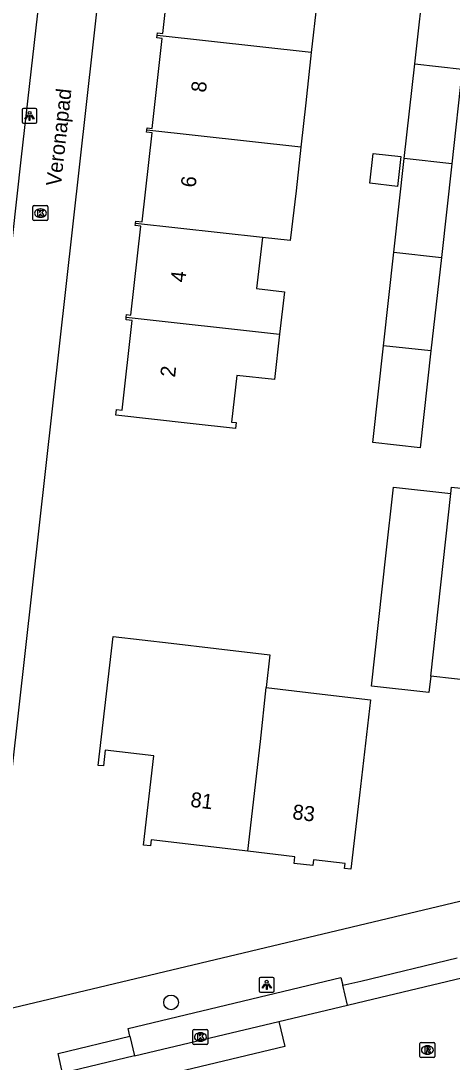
# Model space of a CAD drawing. Extents: x 162082 to 163393, y 388091 to 388632.
# Drawn here: x 163005.4 to 163034.3, y 388273.5 to 388343.1 of the extents above; entities that cross this region are included whole.
import ezdxf

# ---------------------------------------------------------------- set-up
doc = ezdxf.new("R2010")
doc.units = 0
for name, color, linetype in [('IMGEO_Boom', 7, 'Continuous'), ('IMGEO_Kolk', 7, 'Continuous'), ('IMGEO_Lichtpunt', 7, 'Continuous'), ('IMGEO_Openbare_ruimte_label', 7, 'Continuous'), ('IMGEO_Pand', 7, 'Continuous'), ('IMGEO_Pand_nummerreeks', 7, 'Continuous'), ('IMGEO_Rijbaan_lokaal_gesloten', 7, 'Continuous'), ('IMGEO_Rioolput', 7, 'Continuous'), ('IMGEO_Voetpad_open', 7, 'Continuous')]:
    doc.layers.add(name, color=color, linetype=linetype)

msp = doc.modelspace()

# ---------------------------------------------------------------- linework, layer by layer
at = {"layer": 'IMGEO_Boom'}
msp.add_circle((163015.473, 388277.513), 0.489, dxfattribs=at)
at = {"layer": 'IMGEO_Kolk'}
for p, q in [((163006.242, 388329.856), (163006.242, 388330.708)), ((163006.317, 388330.782), (163007.169, 388330.782)), ((163006.73, 388330.562), (163006.755, 388330.562)), ((163007.243, 388330.708), (163007.243, 388329.856)), ((163007.169, 388329.782), (163006.317, 388329.782)), ((163006.753, 388330.002), (163006.728, 388330.002)), ((163016.941, 388274.774), (163016.941, 388275.626)), ((163017.016, 388275.7), (163017.868, 388275.7)), ((163017.429, 388275.48), (163017.454, 388275.48)), ((163017.942, 388275.626), (163017.942, 388274.774)), ((163017.868, 388274.7), (163017.016, 388274.7)), ((163017.452, 388274.92), (163017.427, 388274.92))]:
    msp.add_line(p, q, dxfattribs=at)
for points in [[(163006.242, 388329.856), (163006.242, 388330.708)], [(163006.317, 388330.782), (163007.169, 388330.782)], [(163006.563, 388330.482), (163006.686, 388330.482), (163006.686, 388330.331), (163006.816, 388330.482), (163006.98, 388330.482), (163006.834, 388330.331), (163006.987, 388330.082), (163006.835, 388330.082), (163006.75, 388330.246), (163006.686, 388330.179), (163006.686, 388330.082), (163006.563, 388330.082), (163006.563, 388330.482)], [(163007.243, 388330.708), (163007.243, 388329.856)], [(163007.169, 388329.782), (163006.317, 388329.782)], [(163016.941, 388274.774), (163016.941, 388275.626)], [(163017.016, 388275.7), (163017.868, 388275.7)], [(163017.262, 388275.4), (163017.385, 388275.4), (163017.385, 388275.249), (163017.515, 388275.4), (163017.679, 388275.4), (163017.533, 388275.249), (163017.686, 388275), (163017.534, 388275), (163017.449, 388275.164), (163017.385, 388275.097), (163017.385, 388275), (163017.262, 388275), (163017.262, 388275.4)], [(163017.942, 388275.626), (163017.942, 388274.774)], [(163017.868, 388274.7), (163017.016, 388274.7)]]:
    msp.add_lwpolyline(points, dxfattribs=at)
for centre, start, end in [((163006.319, 388330.706), 91.55205, 178.44795), ((163006.319, 388330.706), 91.55205, 178.44795), ((163007.167, 388330.706), 1.55205, 88.44795), ((163007.167, 388330.706), 1.55205, 88.44795), ((163006.319, 388329.858), 181.55205, 268.44795), ((163006.319, 388329.858), 181.55205, 268.44795), ((163007.167, 388329.858), 271.55205, 358.44795), ((163007.167, 388329.858), 271.55205, 358.44795), ((163017.018, 388275.624), 91.55205, 178.44795), ((163017.018, 388275.624), 91.55205, 178.44795), ((163017.866, 388275.624), 1.55205, 88.44795), ((163017.866, 388275.624), 1.55205, 88.44795), ((163017.018, 388274.776), 181.55205, 268.44795), ((163017.018, 388274.776), 181.55205, 268.44795), ((163017.866, 388274.776), 271.55205, 358.44795), ((163017.866, 388274.776), 271.55205, 358.44795)]:
    msp.add_arc(centre, 0.0765, start, end, dxfattribs=at)
for centre, major_axis, ratio, start_param, end_param in [((163006.729, 388330.282), (-0.387, 0.002), 0.722429, 4.712389, 7.853982), ((163006.754, 388330.282), (-0.39, 0.002), 0.717154, 1.570796, 4.712389), ((163017.428, 388275.2), (-0.387, 0.002), 0.722429, 4.712389, 7.853982), ((163017.453, 388275.2), (-0.39, 0.002), 0.717154, 1.570796, 4.712389)]:
    msp.add_ellipse(centre, major_axis=major_axis, ratio=ratio, start_param=start_param, end_param=end_param, dxfattribs=at)
at = {"layer": 'IMGEO_Lichtpunt'}
for p, q in [((163005.513, 388337.189), (163005.513, 388336.382)), ((163005.513, 388337.189), (163005.513, 388336.382)), ((163006.415, 388337.284), (163005.607, 388337.284)), ((163006.415, 388337.284), (163005.607, 388337.284)), ((163006.509, 388336.382), (163006.509, 388337.189)), ((163006.509, 388336.382), (163006.509, 388337.189)), ((163005.607, 388336.288), (163006.415, 388336.288)), ((163005.607, 388336.288), (163006.415, 388336.288)), ((163021.373, 388279.09), (163021.373, 388278.283)), ((163021.373, 388279.09), (163021.373, 388278.283)), ((163022.275, 388279.185), (163021.467, 388279.185)), ((163022.275, 388279.185), (163021.467, 388279.185)), ((163022.369, 388278.283), (163022.369, 388279.09)), ((163022.369, 388278.283), (163022.369, 388279.09)), ((163021.467, 388278.189), (163022.275, 388278.189)), ((163021.467, 388278.189), (163022.275, 388278.189))]:
    msp.add_line(p, q, dxfattribs=at)
for points in [[(163005.887, 388336.853), (163005.926, 388336.825), (163005.738, 388336.563), (163005.7, 388336.59), (163005.887, 388336.853)], [(163005.989, 388336.805), (163006.036, 388336.805), (163006.036, 388336.483), (163005.989, 388336.483), (163005.989, 388336.805)], [(163006.099, 388336.825), (163006.137, 388336.852), (163006.324, 388336.59), (163006.285, 388336.562), (163006.099, 388336.825)], [(163021.747, 388278.754), (163021.786, 388278.726), (163021.598, 388278.464), (163021.56, 388278.491), (163021.747, 388278.754)], [(163021.849, 388278.706), (163021.896, 388278.706), (163021.896, 388278.384), (163021.849, 388278.384), (163021.849, 388278.706)], [(163021.959, 388278.726), (163021.997, 388278.753), (163022.184, 388278.491), (163022.145, 388278.463), (163021.959, 388278.726)]]:
    msp.add_lwpolyline(points, dxfattribs=at)
for centre in [(163006.012, 388336.987), (163021.872, 388278.888)]:
    msp.add_circle(centre, 0.0994, dxfattribs=at)
for centre, start, end in [((163005.607, 388337.189), 90, 180), ((163005.607, 388337.189), 90, 180), ((163006.415, 388337.189), 0, 90), ((163006.415, 388337.189), 0, 90), ((163005.607, 388336.382), 180, 270), ((163005.607, 388336.382), 180, 270), ((163006.415, 388336.382), 270, 0), ((163006.415, 388336.382), 270, 360), ((163021.467, 388279.09), 90, 180), ((163021.467, 388279.09), 90, 180), ((163022.275, 388279.09), 0, 90), ((163022.275, 388279.09), 0, 90), ((163021.467, 388278.283), 180, 270), ((163021.467, 388278.283), 180, 270), ((163022.275, 388278.283), 270, 0), ((163022.275, 388278.283), 270, 360)]:
    msp.add_arc(centre, 0.0946, start, end, dxfattribs=at)
at = {"layer": 'IMGEO_Pand'}
for points in [[(163014.546, 388342.168), (163014.565, 388342.339), (163014.926, 388342.299), (163015.571, 388348.1), (163015.596, 388348.325), (163015.606, 388348.419)], [(163025.543, 388347.271), (163025.215, 388344.324), (163024.855, 388341.024)], [(163031.769, 388340.257), (163032.46, 388346.472)], [(163013.855, 388335.838), (163013.871, 388335.985), (163014.222, 388335.946), (163014.891, 388341.957), (163014.527, 388341.997), (163014.546, 388342.168)], [(163024.855, 388341.024), (163014.546, 388342.168)], [(163024.855, 388341.024), (163024.487, 388337.651), (163024.158, 388334.695)], [(163031.066, 388333.929), (163031.769, 388340.257)], [(163031.769, 388340.257), (163034.948, 388339.904)], [(163034.948, 388339.904), (163034.244, 388333.576)], [(163013.1, 388329.595), (163013.116, 388329.738), (163013.539, 388329.691), (163014.202, 388335.651), (163013.839, 388335.691), (163013.855, 388335.838)], [(163024.158, 388334.695), (163013.855, 388335.838)], [(163024.158, 388334.695), (163023.834, 388331.779), (163023.449, 388328.446), (163021.581, 388328.653)], [(163028.771, 388332.276), (163028.994, 388334.275), (163030.851, 388334.069), (163030.629, 388332.069), (163028.771, 388332.276)], [(163030.372, 388327.677), (163031.066, 388333.929)], [(163034.244, 388333.576), (163031.066, 388333.929)], [(163034.244, 388333.576), (163033.55, 388327.325)], [(163012.484, 388323.325), (163012.504, 388323.5), (163012.79, 388323.468), (163013.451, 388329.411), (163013.084, 388329.452), (163013.1, 388329.595)], [(163021.581, 388328.653), (163013.1, 388329.595)], [(163021.581, 388328.653), (163021.187, 388325.244), (163023.054, 388325.028), (163022.738, 388322.187)], [(163029.676, 388321.417), (163030.372, 388327.677)], [(163030.372, 388327.677), (163033.55, 388327.325)], [(163033.55, 388327.325), (163032.854, 388321.064)], [(163022.738, 388322.187), (163022.401, 388319.154), (163019.866, 388319.436), (163019.518, 388316.308), (163019.833, 388316.273), (163019.789, 388315.878), (163016.746, 388316.217), (163011.776, 388316.77), (163011.818, 388317.146), (163012.206, 388317.103), (163012.874, 388323.107), (163012.465, 388323.152), (163012.484, 388323.325)], [(163012.484, 388323.325), (163022.738, 388322.187)], [(163032.854, 388321.064), (163032.136, 388314.597), (163028.958, 388314.95), (163029.676, 388321.417)], [(163032.854, 388321.064), (163029.676, 388321.417)], [(163032.844, 388299.324), (163032.723, 388298.225), (163028.883, 388298.648), (163029.842, 388307.364), (163030.343, 388311.952), (163034.181, 388311.533)], [(163032.844, 388299.324), (163034.181, 388311.533)], [(163034.181, 388311.533), (163034.227, 388311.956), (163037.954, 388311.567), (163037.44, 388306.528), (163043.804, 388305.828), (163043.564, 388303.552)], [(163020.608, 388287.617), (163014.151, 388288.37), (163014.105, 388287.975), (163013.632, 388288.03), (163014.329, 388294.006), (163011.08, 388294.385), (163010.956, 388293.32), (163010.609, 388293.36), (163011.614, 388301.975), (163015.484, 388301.523), (163018.484, 388301.173), (163022.074, 388300.754), (163021.844, 388298.564)], [(163042.391, 388292.633), (163040.043, 388292.891), (163035.976, 388293.338), (163035.932, 388292.932), (163035.361, 388292.994), (163036.019, 388298.975), (163032.844, 388299.324)], [(163020.608, 388287.617), (163021.466, 388294.964), (163021.844, 388298.564)], [(163021.844, 388298.564), (163025.587, 388298.128), (163028.818, 388297.752), (163028.074, 388291.376), (163027.495, 388286.409), (163027.078, 388286.457), (163027.119, 388286.804), (163025.008, 388287.05), (163024.962, 388286.656), (163023.707, 388286.802), (163023.759, 388287.249), (163020.608, 388287.617)]]:
    msp.add_lwpolyline(points, dxfattribs=at)
at = {"layer": 'IMGEO_Rijbaan_lokaal_gesloten'}
for points in [[(163027.271, 388277.332), (163028.478, 388277.62), (163034.915, 388279.158)], [(163022.672, 388276.234), (163027.271, 388277.332)], [(163022.672, 388276.234), (163023.09, 388274.56), (162971.872, 388262.319), (162971.492, 388264.011)], [(163013.024, 388273.93), (163022.672, 388276.234)], [(163013.024, 388273.93), (163008.218, 388272.782)]]:
    msp.add_lwpolyline(points, dxfattribs=at)
at = {"layer": 'IMGEO_Rioolput'}
for p, q in [((163032.119, 388273.904), (163032.119, 388274.756)), ((163032.194, 388274.83), (163033.046, 388274.83)), ((163032.607, 388274.61), (163032.632, 388274.61)), ((163033.12, 388274.756), (163033.12, 388273.904)), ((163033.046, 388273.83), (163032.194, 388273.83)), ((163032.63, 388274.05), (163032.605, 388274.05))]:
    msp.add_line(p, q, dxfattribs=at)
for points in [[(163032.119, 388273.904), (163032.119, 388274.756)], [(163032.194, 388274.83), (163033.046, 388274.83)], [(163032.708, 388274.528), (163032.456, 388274.53), (163032.456, 388274.13)], [(163032.634, 388274.449), (163032.58, 388274.449), (163032.58, 388274.368)], [(163033.12, 388274.756), (163033.12, 388273.904)], [(163033.046, 388273.83), (163032.194, 388273.83)], [(163032.456, 388274.13), (163032.58, 388274.13), (163032.58, 388274.292), (163032.591, 388274.292)], [(163032.58, 388274.368), (163032.632, 388274.368)], [(163032.638, 388274.263), (163032.709, 388274.13), (163032.849, 388274.13), (163032.784, 388274.256)]]:
    msp.add_lwpolyline(points, dxfattribs=at)
for centre, radius, start, end in [((163032.196, 388274.754), 0.0765, 91.55205, 178.44795), ((163032.196, 388274.754), 0.0765, 91.55205, 178.44795), ((163032.64, 388274.353), 0.0964, 77.00612, 93.18647), ((163032.654, 388274.41), 0.0378, 276.66336, 79.67722), ((163032.707, 388274.418), 0.109, 350.36119, 89.41601), ((163032.705, 388274.418), 0.112, 277.58423, 350.98172), ((163033.044, 388274.754), 0.0765, 1.55205, 88.44795), ((163033.044, 388274.754), 0.0765, 1.55205, 88.44795), ((163032.196, 388273.906), 0.0765, 181.55205, 268.44795), ((163032.196, 388273.906), 0.0765, 181.55205, 268.44795), ((163032.59, 388274.239), 0.0533, 26.02933, 88.69889), ((163032.616, 388274.557), 0.19, 274.7715, 282.96867), ((163032.689, 388274.203), 0.108, 29.51342, 73.79051), ((163033.044, 388273.906), 0.0765, 271.55205, 358.44795), ((163033.044, 388273.906), 0.0765, 271.55205, 358.44795)]:
    msp.add_arc(centre, radius, start, end, dxfattribs=at)
for centre, major_axis, ratio, start_param, end_param in [((163032.606, 388274.33), (-0.387, 0.002), 0.722429, 4.712389, 7.853982), ((163032.631, 388274.33), (-0.39, 0.002), 0.717154, 1.570796, 4.712389)]:
    msp.add_ellipse(centre, major_axis=major_axis, ratio=ratio, start_param=start_param, end_param=end_param, dxfattribs=at)
at = {"layer": 'IMGEO_Voetpad_open'}
for points in [[(163009.556, 388370.497), (163009.548, 388370.428), (163008.683, 388363.066), (163008.493, 388360.713), (163005.462, 388334.056), (163001.924, 388302.296), (163000.525, 388289.822), (163000, 388285.427), (162998.906, 388275.686)], [(163013.441, 388370.076), (163002.97, 388276.7)], [(163002.97, 388276.7), (163142.597, 388309.979)], [(163026.956, 388278.653), (163028.158, 388278.94), (163034.6, 388280.484)], [(163012.723, 388275.265), (163012.611, 388275.762), (163026.832, 388279.172), (163026.956, 388278.653)], [(163027.271, 388277.332), (163026.956, 388278.653)], [(163008.218, 388272.782), (163007.922, 388274.103), (163012.723, 388275.265)], [(163012.723, 388275.265), (163013.024, 388273.93)]]:
    msp.add_lwpolyline(points, dxfattribs=at)

# ---------------------------------------------------------------- texts
at = {"layer": 'IMGEO_Openbare_ruimte_label'}
msp.add_text('Veronapad', height=1, rotation=83.68512, dxfattribs=at).set_placement((163008.106, 388332.052))
at = {"layer": 'IMGEO_Pand_nummerreeks'}
for s, rotation, p in [('8', 83.82101, (163017.8, 388338.316)), ('6', 83.82373, (163017.113, 388331.965)), ('4', 83.82373, (163016.426, 388325.619)), ('2', 83.82101, (163015.739, 388319.271)), ('81', 353.13024, (163016.735, 388290.595)), ('83', 353.12942, (163023.552, 388289.773))]:
    msp.add_text(s, height=1, rotation=rotation, dxfattribs=at).set_placement(p)

doc.saveas('drawing.dxf')
